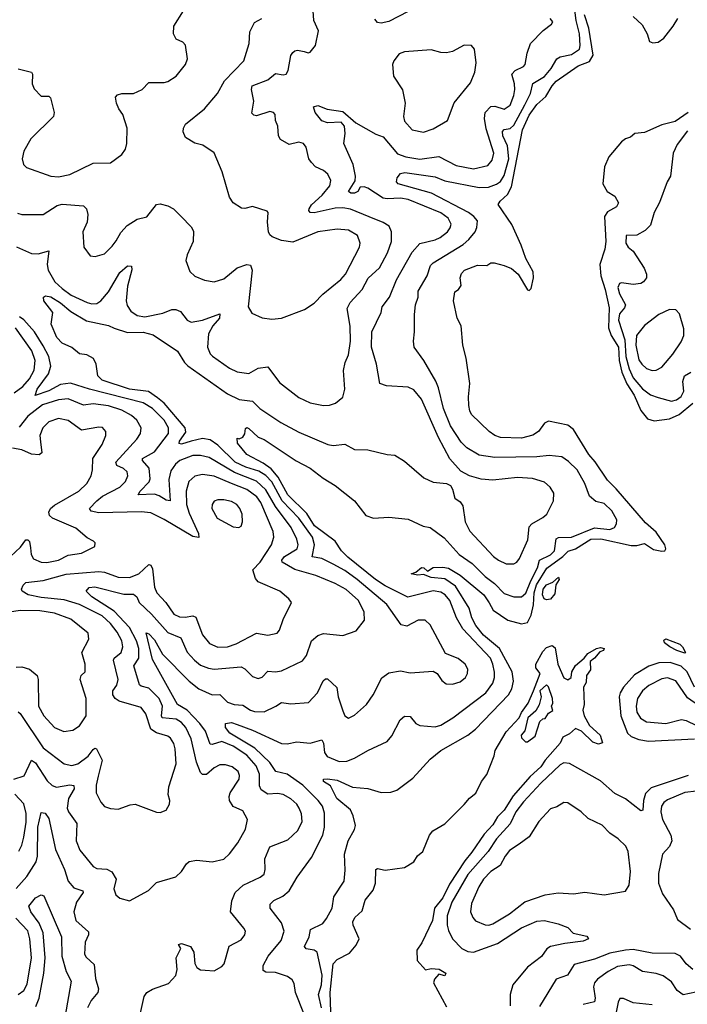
# Model space of a CAD drawing. Extents: x 1678431 to 1860718, y 384618 to 522882.
# Tile 325 of 473: x 1758773 to 1762247, y 506864 to 511989. Entities that reach past the tile are written whole.
import ezdxf

# ---------------------------------------------------------------- set-up
doc = ezdxf.new("R2010")
doc.units = 0

msp = doc.modelspace()

# ---------------------------------------------------------------- linework, layer by layer
at = {"layer": '0CON10XD'}
for points in [[(1760251.4, 506815), (1760208.5, 506925), (1760202.2, 506972.2), (1760190.7, 506990.7), (1760167.6, 507007.6), (1760105, 507029.4), (1760055, 507031.5), (1760040, 507040), (1760039.5, 507065), (1760066.3, 507113.7), (1760133.2, 507195), (1760150, 507245), (1760135, 507287.5), (1760076.5, 507365), (1760076.5, 507385), (1760096.4, 507403.6), (1760143.3, 507426.7), (1760175.6, 507455), (1760217.8, 507525), (1760292.3, 507627.7), (1760351.3, 507745), (1760359.1, 507785), (1760358.8, 507858.8), (1760348.7, 507895), (1760327.1, 507925), (1760246.2, 508005), (1760165, 508062.1), (1760105.5, 508075), (1760075, 508121.9), (1759997.2, 508197.2), (1759867.5, 508275), (1759843.4, 508305), (1759844.2, 508325), (1759875, 508331.4), (1759905, 508319.5), (1759985, 508290.4), (1760135, 508222), (1760165, 508219.1), (1760215, 508229.2), (1760285, 508222.9), (1760345, 508240.8), (1760355, 508223.3), (1760359.1, 508175), (1760373, 508153), (1760435, 508128.4), (1760475, 508129.1), (1760515.8, 508144.3), (1760585, 508185.7), (1760685, 508232.5), (1760709.4, 508260.6), (1760752.9, 508345), (1760775, 508362.9), (1760805, 508362), (1760835, 508325.7), (1760855, 508315.6), (1760935, 508307.9), (1760965, 508317.3), (1761026.9, 508355), (1761198.9, 508485), (1761235.9, 508535), (1761244.2, 508565), (1761243.4, 508593.4), (1761235.7, 508635), (1761222.6, 508665), (1761078.7, 508818.7), (1761045.9, 508875.9), (1761010.8, 508965), (1760987.3, 508995), (1760965, 509008.6), (1760925, 509015.7), (1760792.6, 508982.6), (1760675, 509042.6), (1760625, 509074.8), (1760480.8, 509190.8), (1760447.5, 509225), (1760415, 509273.9), (1760307.4, 509355), (1760267.6, 509417.7), (1760169, 509515), (1760118.3, 509608.3), (1760081.4, 509651.4), (1760040.8, 509680.8), (1759954.5, 509725), (1759907.5, 509785), (1759905, 509810), (1759915, 509807.5), (1759935, 509816.2), (1759945, 509833.3), (1759948.8, 509861.2), (1759955, 509865.6), (1759965, 509861.4), (1760015, 509815.6), (1760045, 509803.1), (1760211.9, 509691.9), (1760285, 509654.5), (1760352.4, 509602.4), (1760415.6, 509565), (1760515, 509483.8), (1760575, 509407.3), (1760615, 509394.6), (1760695, 509398.8), (1760795, 509388.9), (1760873.1, 509353.1), (1760910, 509345), (1760981.7, 509291.7), (1761059.6, 509205), (1761128.5, 509158.5), (1761195, 509090), (1761243.3, 509053.3), (1761295, 509002.7), (1761345, 508983.9), (1761385, 508983.9), (1761406.8, 509003.2), (1761432.3, 509067.7), (1761468.1, 509135), (1761478.7, 509175), (1761535, 509204), (1761557.1, 509225), (1761565, 509287.5), (1761577, 509293), (1761644.7, 509294.7), (1761765, 509343.4), (1761845, 509334.8), (1761868.5, 509345), (1761879.6, 509365), (1761880.4, 509385), (1761855, 509432.9), (1761815, 509470), (1761771.1, 509481.1), (1761738.7, 509508.7), (1761714, 509575), (1761675, 509646.5), (1761629.9, 509689.9), (1761595, 509713.8), (1761529.1, 509720.9), (1761465, 509713), (1761245, 509710.5), (1761165, 509722.4), (1761099.9, 509759.9), (1761070.2, 509790.2), (1761015.7, 509875), (1760978.8, 509965), (1760952.6, 510072.6), (1760938, 510108), (1760875.8, 510215), (1760825.6, 510285), (1760821.9, 510315), (1760828.5, 510365), (1760827.5, 510455), (1760833.2, 510505), (1760846.2, 510545), (1760846.5, 510575), (1760893.9, 510655), (1760910.8, 510709.2), (1760925, 510724.1), (1761081.2, 510818.8), (1761110.4, 510845), (1761143.9, 510885), (1761152.6, 510907.4), (1761155, 510941.2), (1761136.7, 510965), (1761108.7, 510985), (1760916.3, 511086.3), (1760742.7, 511135), (1760734.2, 511145), (1760737.4, 511165), (1760755, 511188.8), (1760776.9, 511193.1), (1760935, 511171), (1760985, 511149.8), (1761165, 511115.6), (1761212.7, 511117.3), (1761255, 511132), (1761275, 511147.5), (1761295, 511177.3), (1761318.9, 511265), (1761311.7, 511331.7), (1761288.3, 511385), (1761285, 511407.5), (1761295, 511417.5), (1761325, 511423), (1761345, 511439.3), (1761402.2, 511545), (1761431.2, 511605), (1761443.5, 511656.5), (1761505, 511692.9), (1761539.7, 511735), (1761568.2, 511785), (1761585, 511795.3), (1761645, 511807.5), (1761685.7, 511835), (1761690.2, 511855), (1761686, 511916), (1761669, 511985), (1761659.4, 512065)], [(1758765, 511732.9), (1758835, 511715.8), (1758840, 511705), (1758838.6, 511655), (1758848.3, 511628.3), (1758885, 511591.2), (1758925, 511591.2), (1758932.9, 511582.9), (1758952.9, 511505), (1758950, 511485), (1758831.3, 511368.7), (1758794.6, 511305), (1758785.5, 511265), (1758793.3, 511235), (1758809.1, 511219.1), (1758935, 511173.6), (1758975, 511170.8), (1759035, 511183.6), (1759155, 511242.5), (1759245, 511244), (1759305, 511286.7), (1759323.8, 511315), (1759331.2, 511345), (1759331.9, 511425), (1759310.8, 511495), (1759289.2, 511525), (1759277.5, 511555), (1759272, 511585), (1759282.9, 511597.1), (1759304.5, 511605.5), (1759365, 511604.4), (1759411.2, 511625), (1759445, 511662), (1759525, 511661.9), (1759545, 511667.1), (1759588, 511695), (1759635.8, 511755), (1759645.7, 511785), (1759635.9, 511855.9), (1759622.3, 511872.3), (1759588.3, 511888.3), (1759573.3, 511915), (1759576.2, 511955), (1759626, 512035)], [(1759905, 510155.5), (1759965, 510147.9), (1760015, 510174.5), (1760065, 510181.4), (1760125, 510100.6), (1760225, 510023.1), (1760285, 509994.5), (1760355, 509980), (1760385, 509982.5), (1760416.6, 509993.4), (1760455, 510023.8), (1760465.6, 510065), (1760457.6, 510162.4), (1760466.4, 510205), (1760484.7, 510245.3), (1760495.3, 510315.3), (1760493.7, 510393.6), (1760477.1, 510485), (1760493.7, 510516.3), (1760556.2, 510585), (1760586.3, 510643.7), (1760645, 510697.8), (1760687.3, 510775), (1760708.7, 510835), (1760708.5, 510885), (1760695.5, 510915), (1760663.9, 510933.9), (1760592.2, 510962.2), (1760495, 511002.8), (1760455, 511009.7), (1760415, 511007.3), (1760305, 510983.7), (1760285, 510985.5), (1760278, 510995), (1760279.7, 511005), (1760291.8, 511025), (1760347.5, 511075), (1760386.9, 511125), (1760391.7, 511151.7), (1760377.1, 511185), (1760355, 511204.3), (1760313.1, 511223.1), (1760291.4, 511245), (1760278.6, 511265), (1760263.3, 511325), (1760250, 511345), (1760225, 511351.2), (1760175, 511340), (1760131.2, 511365), (1760120, 511385), (1760116.5, 511435), (1760104.3, 511465), (1760102, 511495), (1760093.8, 511505), (1760075, 511511.4), (1760005, 511488.9), (1759991.5, 511491.5), (1759981.9, 511501.9), (1759991.8, 511565), (1759979.2, 511625), (1759982.5, 511645), (1760064.8, 511675.2), (1760105, 511708.5), (1760145, 511701.9), (1760160, 511705), (1760170, 511725), (1760185, 511802.5), (1760195, 511817.5), (1760205, 511827.5), (1760219.3, 511830.7), (1760253.2, 511823.2), (1760275, 511816.2), (1760285, 511820), (1760312, 511855), (1760328.8, 511931.2), (1760303.1, 511985), (1760301.1, 512035)], [(1760795, 512031.8), (1760695, 511979.2), (1760655, 511971.5), (1760635, 511974.4), (1760621.4, 511991.4)], [(1761216.7, 508953.3), (1761237.7, 508915), (1761313.6, 508863.6), (1761385, 508844.6), (1761415, 508850.5), (1761435, 508890), (1761446.7, 508943.3), (1761451.3, 509005), (1761462.8, 509047.2), (1761516.5, 509133.5), (1761600.2, 509195), (1761627.7, 509222.3), (1761665.7, 509234.3), (1761745, 509285.4), (1761797.1, 509287.1), (1761955, 509252.3), (1761985, 509251.2), (1762025, 509261.9), (1762071.7, 509231.7), (1762115, 509222.2), (1762130.8, 509225), (1762136, 509235), (1762130.3, 509255), (1762085, 509321.8), (1762030.3, 509370.3), (1761877.4, 509547.4), (1761832, 509592), (1761767.7, 509687.7), (1761734.9, 509724.9), (1761655, 509856.4), (1761625, 509878.5), (1761525, 509900), (1761505, 509888.8), (1761473.8, 509845), (1761444.4, 509825.6), (1761385, 509810.5), (1761275, 509814.4), (1761245, 509824.4), (1761215.8, 509845), (1761125, 509933.8), (1761115, 509952.5), (1761111.2, 509981.2), (1761108.5, 510025), (1761115.4, 510095), (1761097.2, 510227.2), (1761080, 510295), (1761070, 510395), (1761050, 510435), (1761030.8, 510525), (1761037.1, 510572.9), (1761056.2, 510585), (1761070, 510605), (1761066.2, 510645), (1761073, 510667), (1761087.5, 510685), (1761155, 510710.8), (1761205, 510710), (1761225, 510722.5), (1761243, 510723), (1761295, 510710), (1761333, 510693), (1761367.5, 510665), (1761415, 510582.5), (1761425, 510580), (1761435, 510590), (1761446.2, 510645), (1761445.9, 510675.9), (1761406.4, 510746.4), (1761383.3, 510815), (1761335, 510923.3), (1761263.6, 511026.4), (1761274.3, 511045), (1761311, 511079), (1761331.8, 511118.2), (1761389.7, 511415), (1761425, 511492.8), (1761465, 511546.8), (1761511.7, 511588.3), (1761544.4, 511645), (1761565, 511668.4), (1761679.3, 511749.3), (1761738.2, 511771.8), (1761757.8, 511805), (1761735.5, 511945.5), (1761711.9, 512015)], [(1758762, 510982), (1758785, 510975.6), (1758895, 510975.7), (1758968.7, 511021.3), (1758995, 511029.1), (1759105, 511019.5), (1759121.5, 511005), (1759127.5, 510975), (1759123.8, 510935), (1759102.5, 510885), (1759106.2, 510805), (1759140, 510760), (1759166.4, 510756.4), (1759215, 510770), (1759255, 510809.4), (1759275, 510838.6), (1759298.8, 510881.2), (1759331.7, 510918.3), (1759385, 510951.4), (1759435, 510962.9), (1759485, 511027.5), (1759505, 511030.8), (1759545, 511020), (1759574.3, 511004.3), (1759614, 510965), (1759665, 510910), (1759677.3, 510887.3), (1759675.7, 510835), (1759644.2, 510765), (1759638, 510735), (1759658.7, 510678.7), (1759685, 510654.3), (1759735, 510632.9), (1759785, 510624.5), (1759835, 510640.6), (1759905, 510697.8), (1759955, 510714.2), (1759975, 510711.2), (1759982.9, 510685), (1759961.5, 510495), (1759980.7, 510460.7), (1760035, 510437.8), (1760085, 510430), (1760135, 510434.5), (1760255, 510480.4), (1760306.3, 510513.7), (1760350.3, 510559.7), (1760445, 510636.9), (1760469.1, 510665), (1760542.3, 510805), (1760544.6, 510825.4), (1760530.5, 510865), (1760485, 510893.2), (1760425, 510899.1), (1760325, 510884.6), (1760195, 510831.2), (1760135, 510840), (1760087.9, 510857.9), (1760075, 510868.8), (1760068.6, 510885), (1760062, 510935), (1760066.7, 510985), (1760061.7, 510991.7), (1759985, 511016.7), (1759945, 511005.7), (1759927.3, 511007.3), (1759885, 511036.2), (1759864.3, 511065), (1759827, 511197), (1759785.8, 511295.8), (1759726.3, 511336.3), (1759685, 511345.6), (1759636.2, 511375), (1759624.4, 511405.6), (1759625.8, 511425), (1759635.7, 511444.3), (1759735, 511524.4), (1759803.1, 511605), (1759838.5, 511671.5), (1759940, 511775), (1759968.1, 511865), (1759971.5, 511925), (1759995, 511973.8), (1760033.8, 511995)], [(1761175, 509597.5), (1761114.7, 509614.7), (1761068.5, 509638.5), (1761012.3, 509702.3), (1760953.3, 509813.3), (1760865, 510013.1), (1760825, 510062.9), (1760795, 510075.3), (1760682.4, 510082.4), (1760648, 510095), (1760629.6, 510195), (1760603.5, 510285), (1760605.3, 510364.7), (1760653.6, 510465), (1760658.7, 510495), (1760697.7, 510545), (1760733.4, 510635), (1760815, 510778.1), (1760855, 510823.6), (1760935, 510842.5), (1760960.6, 510855), (1760999.1, 510885), (1761013.6, 510905), (1761018.2, 510925), (1761002.7, 510955), (1760965, 510983.9), (1760795, 511053.4), (1760755, 511060), (1760685, 511056.5), (1760665, 511060.7), (1760585, 511112), (1760565, 511118.8), (1760545, 511117.5), (1760532.2, 511095), (1760515, 511085.3), (1760496, 511086), (1760484.6, 511094.6), (1760519.1, 511150.9), (1760521.5, 511175), (1760509.4, 511235), (1760460.6, 511345), (1760467.3, 511397.3), (1760463.8, 511435), (1760445.7, 511455.7), (1760375, 511452.7), (1760345, 511462), (1760311.5, 511505), (1760302.5, 511535), (1760325, 511542.2), (1760373.2, 511523.2), (1760455, 511510.5), (1760522.5, 511452.5), (1760626.2, 511393.8), (1760665, 511379.4), (1760740.1, 511290.1), (1760782.5, 511275), (1760855, 511262.2), (1760955, 511276.2), (1761045, 511230.7), (1761135, 511212.8), (1761210, 511230), (1761232.3, 511257.7), (1761240.3, 511295), (1761200.2, 511420.2), (1761192, 511475), (1761196.2, 511505), (1761225, 511537.1), (1761245, 511538.5), (1761295, 511522.7), (1761325, 511544.4), (1761345, 511594), (1761350, 511625), (1761348.4, 511655), (1761334.7, 511705.3), (1761351.5, 511725), (1761395, 511744.6), (1761404.4, 511755), (1761413.8, 511815), (1761432.1, 511865), (1761497.5, 511932.5), (1761541.2, 511965), (1761548.3, 511978.3), (1761534.3, 511994.3)], [(1761965.7, 512005), (1762011.9, 511961.9), (1762038.8, 511915), (1762051.2, 511875), (1762067.7, 511867.7), (1762095, 511872.2), (1762125, 511892.2), (1762174.5, 511955), (1762197.3, 511995)], [(1760875, 511403.8), (1760925, 511420), (1761000, 511465), (1761034.5, 511555.5), (1761119.3, 511660.7), (1761142.5, 511715), (1761149.4, 511765), (1761140, 511835), (1761125, 511853.8), (1761086.4, 511856.4), (1761025, 511824), (1760995, 511816), (1760965, 511818), (1760915, 511832.2), (1760775, 511821.4), (1760748.3, 511811.7), (1760720, 511775), (1760714, 511755), (1760718.8, 511695), (1760765, 511623.3), (1760779.4, 511555), (1760771.1, 511485), (1760775, 511461.2), (1760816.3, 511416.3), (1760875, 511403.8)], [(1762252.2, 511505), (1762185, 511459.1), (1762115, 511442), (1762025, 511401.1), (1761975, 511395.8), (1761952.4, 511377.6), (1761925, 511368.6), (1761905, 511353.8), (1761838.6, 511275), (1761817.3, 511222.7), (1761807.5, 511135), (1761831.2, 511095), (1761870.3, 511070.3), (1761890, 511035), (1761879.4, 511015), (1761831.7, 510988.3), (1761816.1, 510965), (1761823.3, 510835), (1761817.7, 510795), (1761793, 510715), (1761796.9, 510655), (1761820, 510585), (1761840.4, 510489.6), (1761838, 510385), (1761852, 510345), (1761888.9, 510285), (1761893.1, 510215), (1761906.2, 510155), (1761933.3, 510093.3), (1761970.3, 510035), (1762005, 509954.6), (1762041, 509911), (1762075, 509900.3), (1762155, 509911.6), (1762205, 509934.2), (1762276.9, 509993.1)], [(1762249.2, 511410.8), (1762195, 511339.4), (1762173.3, 511295), (1762160.8, 511175), (1762142.2, 511145), (1762102.6, 511037.4), (1762075.5, 510985), (1762055, 510918.8), (1762028.7, 510891.3), (1761985, 510868), (1761930, 510865), (1761927.5, 510825), (1761940, 510805), (1761965, 510783.8), (1762022.9, 510695), (1762034.4, 510665), (1762034.3, 510645), (1762020, 510625), (1762005, 510615.8), (1761965, 510610), (1761905, 510619.4), (1761894.2, 510615), (1761886.5, 510595), (1761895, 510562.5), (1761926.1, 510505), (1761921.1, 510488.9), (1761895, 510457.3), (1761889.7, 510425), (1761922.7, 510322.7), (1761927.7, 510235), (1761945, 510170.7), (1761965.1, 510125.1), (1762015, 510066.7), (1762055, 510035.9), (1762095, 510021.8), (1762165, 510004), (1762190.6, 510009.4), (1762215, 510027.1), (1762229.3, 510055), (1762223.6, 510105), (1762233.2, 510135), (1762265, 510154.7)], [(1758756.4, 510806.4), (1758835, 510771.6), (1758869.4, 510770.6), (1758925.4, 510785.4), (1758916.1, 510715), (1758920.7, 510685), (1758955.3, 510625), (1758995, 510589.2), (1759041.8, 510555), (1759125, 510516.7), (1759149.2, 510509.2), (1759175, 510511.3), (1759195, 510525.5), (1759235, 510571.8), (1759295, 510673.8), (1759335, 510707.1), (1759355, 510705.7), (1759357.3, 510687.3), (1759335, 510602), (1759327.7, 510525), (1759331.7, 510501.7), (1759351.1, 510471.1), (1759385, 510450), (1759425, 510442.5), (1759518.7, 510461.3), (1759565, 510480.5), (1759585, 510480.9), (1759610.5, 510470.5), (1759645.3, 510425.3), (1759665, 510414.7), (1759725, 510425.7), (1759815, 510457.1), (1759812.9, 510435), (1759778.6, 510395), (1759756.6, 510353.4), (1759750, 510285), (1759765, 510250), (1759776.9, 510236.9), (1759865, 510174.5), (1759905, 510155.5)], [(1759380.8, 506725), (1759420.8, 506905), (1759435.5, 506924.5), (1759465, 506942.9), (1759547.7, 506972.3), (1759585, 507013.8), (1759591.9, 507045), (1759587.5, 507105), (1759612.5, 507155), (1759600, 507175), (1759615, 507180), (1759662.5, 507165), (1759680, 507135), (1759684.1, 507075.9), (1759694.3, 507055), (1759715, 507042.5), (1759738.8, 507041.2), (1759785, 507038), (1759825, 507060.8), (1759836.7, 507075), (1759863.2, 507166.8), (1759925, 507200), (1759945.7, 507225), (1759948, 507245), (1759940.5, 507260.5), (1759870.6, 507345), (1759877.4, 507402.6), (1759895, 507446.2), (1759935.4, 507484.6), (1760025, 507526), (1760045, 507541.2), (1760050.8, 507565), (1760049.7, 507620.3), (1760075, 507684), (1760169.3, 507720.7), (1760221, 507769), (1760242.5, 507815), (1760239.3, 507855), (1760228, 507885), (1760215.2, 507905.2), (1760185, 507932.7), (1760145, 507956.1), (1760115, 507961.3), (1760065, 507958.4), (1760029.4, 507979.4), (1760020.6, 508000.6), (1760021.7, 508061.7), (1760003.5, 508105), (1759955, 508160.2), (1759885, 508208), (1759825, 508231), (1759775, 508215.3), (1759765, 508217.3), (1759740.2, 508285), (1759710.2, 508325), (1759645, 508394), (1759594.7, 508425), (1759465, 508659.2), (1759431.9, 508798.1), (1759445, 508792.9), (1759475, 508760.9), (1759517.1, 508687.1), (1759655, 508545.3), (1759705.2, 508505.2), (1759775, 508474.6), (1759815, 508476.4), (1759855, 508436.1), (1759890, 508425), (1759935, 508420.4), (1759974.8, 508394.8), (1759995, 508388.7), (1760045, 508386.8), (1760105.8, 508415), (1760135, 508434.4), (1760185, 508427.8), (1760276.2, 508435), (1760323.8, 508485), (1760352.2, 508547.8), (1760365, 508558.6), (1760375, 508558.6), (1760422.8, 508512.8), (1760430.9, 508465), (1760455, 508391.2), (1760465.7, 508365.7), (1760485, 508354), (1760515, 508368.1), (1760577.5, 508425), (1760613.5, 508475), (1760657.1, 508562.9), (1760695, 508589.5), (1760755, 508599.5), (1760805, 508589.5), (1760925, 508598.1), (1760945, 508586.2), (1760969.7, 508549.7), (1760992.4, 508532.4), (1761025, 508530), (1761065, 508543.1), (1761092.5, 508565), (1761104.3, 508585), (1761105, 508607.5), (1761091.9, 508635), (1761055, 508664.3), (1760989.5, 508689.5), (1760909.2, 508839.2), (1760883.3, 508863.3), (1760847, 508863), (1760787.1, 508832.9), (1760758.4, 508838.4), (1760683.4, 508945), (1760530, 509075), (1760465, 509121), (1760405, 509154.3), (1760345, 509183.7), (1760295, 509193.3), (1760307.6, 509255), (1760296.3, 509295), (1760225, 509394.4), (1760139.4, 509485), (1760085, 509583.2), (1760055, 509616), (1760018.2, 509638.2), (1759949.7, 509659.7), (1759894.9, 509684.9), (1759805, 509774.8), (1759765, 509802.2), (1759725, 509808.9), (1759665, 509794.5), (1759615, 509778.9), (1759602.6, 509782.6), (1759605, 509795.4), (1759637.9, 509842.1), (1759634.8, 509865), (1759525, 509992.7), (1759490.8, 510020.8), (1759443.1, 510053.1), (1759345, 510065.1), (1759202.9, 510112.9), (1759180.3, 510135), (1759171.8, 510195), (1759156.9, 510225), (1759123.3, 510245), (1759085, 510249.2), (1759045, 510281.9), (1758994.3, 510305), (1758965.8, 510335), (1758936.4, 510403.6), (1758946, 510465), (1758898.6, 510525), (1758898, 510545), (1758908.1, 510551.9), (1758935, 510545.8), (1758985.3, 510515), (1759039.4, 510469.4), (1759120.9, 510420.9), (1759235, 510397.8), (1759265, 510383.6), (1759335, 510360.9), (1759415, 510362.4), (1759468.1, 510348.1), (1759595, 510264.3), (1759630.4, 510205), (1759647.5, 510187.5), (1759855, 510040.9), (1759915, 510012), (1759985, 510002.5), (1760023.3, 509965), (1760131.7, 509891.7), (1760225, 509841.2), (1760377.2, 509777.2), (1760405, 509772.5), (1760465, 509780), (1760515, 509751.9), (1760585, 509750), (1760685, 509726), (1760725, 509722.5), (1760775, 509691.1), (1760875.7, 509605), (1760925, 509582.1), (1760995, 509574.4), (1761015, 509564.3), (1761026, 509546), (1761038.5, 509498.5), (1761065, 509480), (1761079.2, 509459.2), (1761090.9, 509375), (1761116.4, 509326.4), (1761239.5, 509195), (1761265.7, 509175), (1761305, 509157.3), (1761345, 509155.7), (1761360, 509165), (1761374.3, 509185), (1761417.9, 509282.1), (1761425, 509348.8), (1761438, 509365), (1761495, 509396.9), (1761515.7, 509415), (1761550.8, 509485), (1761552.9, 509525), (1761534.4, 509555), (1761505, 509581.5), (1761441.2, 509601.2), (1761364.1, 509605.9), (1761235, 509592.5), (1761175, 509597.5)], [(1762065, 510163.6), (1762085, 510164.4), (1762115, 510179.4), (1762172.3, 510247.7), (1762215, 510312), (1762228.9, 510345), (1762229.7, 510379.7), (1762207.3, 510457.3), (1762188.3, 510478.3), (1762155, 510480), (1762100, 510455), (1762025, 510396.4), (1761983.8, 510345), (1761979.7, 510295), (1761995, 510218.6), (1762010, 510195), (1762035, 510172.7), (1762065, 510163.6)], [(1758742, 508035), (1758796.9, 508053.1), (1758835, 508134.2), (1758855, 508120.5), (1758917.1, 508027.1), (1758942.1, 508002.1), (1758965, 507993.9), (1759035, 508006.9), (1759055, 508002.9), (1759056.7, 507985), (1759026.4, 507935), (1759020.7, 507885), (1759027.9, 507865), (1759070.4, 507805), (1759066.7, 507715), (1759085.8, 507665.8), (1759155, 507580.5), (1759175, 507570.8), (1759226.4, 507566.4), (1759253.6, 507553.6), (1759275.7, 507515), (1759262.5, 507465), (1759272.9, 507432.9), (1759295, 507416.2), (1759345, 507402.5), (1759443.1, 507456.9), (1759485, 507497.8), (1759585, 507528), (1759616, 507555), (1759640.8, 507595), (1759655, 507607.1), (1759695, 507614.4), (1759775, 507604.5), (1759835, 507619.2), (1759865, 507646.2), (1759908.9, 507705), (1759948.2, 507775), (1759959.6, 507825), (1759935, 507870.6), (1759884, 507894), (1759865.5, 507925), (1759863.3, 507945), (1759869.4, 507965), (1759915.4, 508035), (1759917.5, 508055), (1759910, 508075), (1759879.1, 508099.1), (1759845, 508110.4), (1759815, 508110.5), (1759784.7, 508095.3), (1759745, 508059.2), (1759725, 508060), (1759715, 508070), (1759694.1, 508125), (1759665, 508245.7), (1759637.4, 508305), (1759615, 508331.1), (1759588.4, 508348.4), (1759515, 508354.1), (1759511.2, 508365), (1759516.5, 508416.5), (1759498.8, 508455), (1759445, 508509.3), (1759405, 508519.6), (1759397.2, 508527.2), (1759368.1, 508625), (1759392.7, 508665), (1759393.1, 508715), (1759381.2, 508755), (1759345, 508824.3), (1759265, 508910.7), (1759149.1, 508985), (1759120, 509015), (1759135, 509033.1), (1759165, 509037.6), (1759315, 508999.3), (1759365, 508997.8), (1759382.5, 508985), (1759395, 508954.5), (1759458.4, 508895), (1759545, 508798.4), (1759611.6, 508771.6), (1759645, 508697.5), (1759682.1, 508655), (1759715, 508629.6), (1759755, 508612.7), (1759785, 508607.8), (1759925, 508619.6), (1759945, 508609.4), (1759985, 508569.4), (1760015, 508558.9), (1760035, 508566.7), (1760065, 508597.3), (1760105, 508594.2), (1760135, 508600), (1760245, 508651.5), (1760265, 508679.2), (1760291.5, 508755), (1760325, 508783.1), (1760355, 508793.1), (1760455, 508782.9), (1760525, 508808.6), (1760566.8, 508863.2), (1760566.5, 508905), (1760537.2, 508965), (1760472.6, 509022.6), (1760415, 509054.1), (1760314.3, 509095), (1760205, 509127), (1760139.3, 509165), (1760137.1, 509175), (1760150.9, 509195), (1760217.5, 509235), (1760221.8, 509255), (1760214.7, 509285), (1760186, 509345), (1760105.3, 509455.3), (1760055, 509542.5), (1760005, 509587.7), (1759891.8, 509631.8), (1759759.7, 509709.7), (1759715, 509721), (1759675, 509720.2), (1759607.1, 509695), (1759584.7, 509675), (1759560.1, 509639.9), (1759549.6, 509595), (1759556.2, 509483.8), (1759535, 509487.1), (1759499.7, 509509.7), (1759475, 509519.6), (1759390, 509515), (1759399.4, 509535), (1759446.9, 509583.1), (1759451.7, 509598.3), (1759446.4, 509655), (1759412.9, 509695), (1759412.5, 509705), (1759475, 509738.8), (1759548.1, 509835), (1759547.8, 509865), (1759524.7, 509905), (1759464.6, 509964.6), (1759415, 509994.4), (1759135.8, 510065.8), (1759037.8, 510097.8), (1758985, 510089.8), (1758925, 510056.2), (1758853.1, 510033.1), (1758863.8, 510065), (1758923.9, 510145), (1758935.8, 510185), (1758924.3, 510235), (1758895, 510291.6), (1758849.8, 510365), (1758795, 510426.5), (1758773, 510443)], [(1758745, 510046.9), (1758789.7, 510080.3), (1758825, 510119.3), (1758849.2, 510165), (1758853, 510215), (1758836.1, 510266.1), (1758750.6, 510385)], [(1759280.8, 508800.8), (1759245, 508846.8), (1759202.9, 508885), (1759085, 508944.8), (1759005, 508969.7), (1758885, 508980.8), (1758817.1, 508995), (1758785.8, 509015), (1758782.5, 509025), (1758790.5, 509045), (1758805, 509059.2), (1758895, 509069.8), (1759015, 509101.9), (1759185, 509116.8), (1759215, 509112.4), (1759285, 509086.3), (1759345, 509085.9), (1759392.7, 509105), (1759445, 509152.5), (1759455, 509149.4), (1759465, 509131.2), (1759474.2, 509035), (1759486.7, 509005), (1759534.1, 508955), (1759574.6, 508895), (1759605, 508880.3), (1759635, 508878.4), (1759675, 508885.3), (1759689.5, 508879.5), (1759725, 508786.9), (1759761.4, 508741.4), (1759805, 508722.5), (1759855, 508725.3), (1759900.4, 508739.6), (1760005, 508795.5), (1760065, 508784.4), (1760113.6, 508796.4), (1760125, 508811.2), (1760143.8, 508866.2), (1760187.5, 508955), (1760173.3, 508975), (1760126.2, 509015), (1760015, 509063.5), (1760000.3, 509080.3), (1759986.5, 509125), (1760024.8, 509165.2), (1760083.1, 509255), (1760095.3, 509294.7), (1760092.2, 509325), (1760027.9, 509475), (1760008, 509505), (1759955, 509544), (1759874.7, 509575.3), (1759785, 509612.2), (1759725, 509620.7), (1759685, 509612.5), (1759653.9, 509585), (1759639.2, 509535), (1759640.5, 509465), (1759655, 509419.5), (1759703.9, 509315), (1759705, 509292.9), (1759675, 509299.1), (1759525, 509387.5), (1759455, 509421.3), (1759405, 509426.5), (1759185, 509422), (1759145, 509430.8), (1759136.4, 509445), (1759174.1, 509485), (1759205, 509508.1), (1759294.4, 509555), (1759323.8, 509585), (1759335.4, 509615), (1759332.2, 509635), (1759312.8, 509652.8), (1759279.1, 509669.1), (1759272.9, 509685), (1759383.1, 509805), (1759402.1, 509835), (1759406.2, 509865), (1759383.6, 509905), (1759355, 509929.3), (1759305, 509955.7), (1759235, 509979.8), (1759155, 509989.5), (1759105, 509982.6), (1759024.8, 510014.8), (1758975, 510009.8), (1758892.8, 509985), (1758815.7, 509925), (1758771.3, 509868.7)], [(1758725.8, 509194.2), (1758777.5, 509242.5), (1758805, 509280.6), (1758815, 509281.9), (1758825, 509272), (1758829.6, 509239.6), (1758832.8, 509205), (1758845, 509182.5), (1758884.7, 509164.7), (1758915, 509163.2), (1758975, 509175.3), (1759025, 509201.2), (1759095, 509211.8), (1759163.6, 509246.4), (1759166.2, 509265), (1759157.5, 509275), (1759125, 509292.5), (1759065, 509341.8), (1758944, 509395), (1758928.9, 509408.9), (1758925.6, 509425), (1758934.3, 509445), (1758955, 509462.2), (1759081.4, 509535), (1759122.5, 509575), (1759144.5, 509615), (1759152.2, 509645), (1759154.6, 509705.4), (1759201.9, 509778.1), (1759221.1, 509825), (1759220.8, 509845), (1759205, 509865.6), (1759185, 509868.1), (1759095, 509851.9), (1759025, 509901.8), (1758975, 509913.3), (1758925, 509896.2), (1758893.5, 509865), (1758878.5, 509825), (1758881.2, 509791.2), (1758888.8, 509735), (1758875, 509724.2), (1758835, 509726.9), (1758785, 509750.7), (1758735, 509759.2)], [(1759913.6, 509346.4), (1759925, 509353.3), (1759932.5, 509375), (1759930.6, 509415), (1759919.4, 509445), (1759902.9, 509465), (1759875, 509480.4), (1759835, 509490), (1759805, 509490), (1759785, 509482.5), (1759774.5, 509465), (1759772.5, 509445), (1759800.8, 509395), (1759885, 509348.8), (1759913.6, 509346.4)], [(1760343.3, 506845), (1760328.8, 506915), (1760344, 506965), (1760346.5, 507015), (1760320.5, 507135), (1760305.8, 507145.7), (1760263.2, 507153.2), (1760255.5, 507165), (1760280.4, 507215), (1760286.4, 507253.6), (1760350, 507285), (1760369.6, 507310.4), (1760398.5, 507365), (1760407.6, 507422.4), (1760462.2, 507505), (1760467.8, 507562.2), (1760464.3, 507645.7), (1760482, 507715), (1760515.8, 507774.2), (1760520, 507795), (1760509, 507845), (1760495.4, 507875.4), (1760424.2, 507935), (1760390.5, 508000.5), (1760355, 508024.2), (1760353.8, 508035), (1760375, 508037.8), (1760425, 508030.8), (1760504.7, 507994.7), (1760585, 507986.2), (1760655, 507965.7), (1760705, 507967.5), (1760735, 507979.2), (1760819.4, 508040.6), (1760909.4, 508140.6), (1760965.5, 508185), (1761104.5, 508265), (1761145, 508296.2), (1761316.3, 508475), (1761333.8, 508505), (1761343.4, 508545), (1761336.4, 508595), (1761270.7, 508715), (1761187, 508785), (1761147.8, 508835), (1761126.3, 508875), (1761113, 508925), (1761040.8, 509040.8), (1760985, 509078.3), (1760915, 509086.2), (1760875, 509101.2), (1760845, 509096.7), (1760810, 509105), (1760835, 509112.5), (1760865, 509138.1), (1760876.7, 509135), (1760895, 509117.5), (1760925, 509138), (1760975, 509140), (1761005, 509134.4), (1761065, 509098), (1761189.3, 508995), (1761216.7, 508953.3)], [(1761515, 508970), (1761501.9, 508975), (1761494.2, 508995), (1761497.3, 509025), (1761515, 509047.8), (1761548.3, 509061.7), (1761576.4, 509086.4), (1761580, 509075), (1761563.3, 509046.7), (1761558.8, 509001.2), (1761535, 508973.3), (1761515, 508970)], [(1758755, 508619.2), (1758785, 508620.8), (1758825, 508607.9), (1758864.5, 508575), (1758870, 508555), (1758871.1, 508415), (1758899.6, 508365), (1758954.7, 508304.7), (1759003, 508283), (1759049.8, 508290.2), (1759085, 508313.1), (1759120, 508365), (1759118.5, 508455), (1759088.8, 508555), (1759093.3, 508575), (1759113.3, 508595), (1759114.2, 508635), (1759097.5, 508695), (1759132.5, 508765), (1759130, 508795), (1759039.1, 508869.1), (1758955, 508900.5), (1758878.3, 508911.7), (1758775, 508913.7), (1758655, 508895.3)], [(1758765, 508385.6), (1758775, 508377.1), (1758895, 508198.7), (1759005, 508114.6), (1759045, 508106.8), (1759075, 508115.3), (1759129.1, 508155), (1759155, 508190.6), (1759165, 508196.7), (1759173.3, 508193.3), (1759201.8, 508135), (1759180.8, 508050.8), (1759170.9, 508005), (1759170.4, 507965), (1759195, 507916), (1759215, 507894.2), (1759245, 507882.9), (1759285, 507879.4), (1759347.3, 507902.7), (1759374.4, 507905.6), (1759485, 507864.2), (1759505, 507862.5), (1759536.2, 507875), (1759552.5, 507905), (1759554.2, 507925), (1759545.6, 507955.6), (1759548.8, 507995), (1759586.8, 508115), (1759582.8, 508192.8), (1759575, 508221.4), (1759558.8, 508248.8), (1759545, 508259.6), (1759485, 508277.4), (1759455.2, 508295.2), (1759429.7, 508375), (1759405, 508408.8), (1759291.3, 508441.3), (1759270.6, 508455), (1759257.9, 508475), (1759257.8, 508495), (1759278, 508525), (1759285.9, 508555), (1759261.4, 508655), (1759265.4, 508665), (1759300.8, 508695), (1759310.3, 508725), (1759304.2, 508755), (1759280.8, 508800.8)], [(1762235, 508692), (1762192.5, 508705), (1762155.8, 508725), (1762128.9, 508745), (1762125, 508760), (1762135, 508765.4), (1762207.9, 508737.9), (1762222.2, 508725), (1762238.8, 508695), (1762235, 508692)], [(1760393.1, 506825), (1760388.9, 506925), (1760404, 507075), (1760425, 507097.8), (1760490, 507130), (1760525, 507171.5), (1760540.3, 507205), (1760508.1, 507275), (1760507.3, 507292.7), (1760518, 507315), (1760555, 507350), (1760570.7, 507405), (1760612, 507458), (1760624.7, 507495), (1760626.7, 507565), (1760635, 507571.2), (1760675, 507561.2), (1760775, 507576.7), (1760825, 507606.2), (1760844.2, 507635.8), (1760870.5, 507659.5), (1760906.4, 507743.6), (1760923.6, 507766.4), (1760985, 507803.8), (1761087, 507903), (1761113.4, 507936.6), (1761147.5, 507962.5), (1761176.4, 508023.6), (1761205, 508060), (1761242.9, 508157.1), (1761248, 508185), (1761305, 508282.5), (1761373.3, 508355), (1761385, 508383.3), (1761419.4, 508430.6), (1761447.5, 508495), (1761482.5, 508585), (1761460, 508615), (1761459.2, 508635), (1761495, 508700.6), (1761515, 508721.1), (1761545, 508730.8), (1761559.7, 508719.7), (1761574.2, 508635), (1761605, 508562.5), (1761625, 508553.3), (1761642.5, 508565), (1761646.7, 508595), (1761665, 508627.5), (1761710, 508665), (1761730, 508690), (1761775, 508715.6), (1761795, 508720.5), (1761814.2, 508715), (1761811.4, 508705), (1761791.8, 508698.2), (1761765, 508665.5), (1761741.5, 508648.5), (1761743.8, 508605), (1761722.9, 508575), (1761720.4, 508539.6), (1761707.1, 508515), (1761710.6, 508425), (1761704, 508395), (1761710, 508365), (1761738.8, 508315), (1761793.1, 508265), (1761805.8, 508225), (1761785, 508218.1), (1761755, 508227.9), (1761696.2, 508286.2), (1761665, 508300), (1761635, 508271.4), (1761598.8, 508255), (1761585, 508223.3), (1761507.9, 508135), (1761485, 508100), (1761429.7, 508050.3), (1761340.8, 507949.2), (1761295, 507874.1), (1761259.7, 507840.3), (1761235, 507798.2), (1761191.1, 507748.9), (1761126.8, 507655), (1761088.9, 507611.1), (1761010.7, 507489.3), (1760975, 507417.7), (1760931.9, 507365), (1760920.7, 507299.3), (1760866.3, 507183.7), (1760839.4, 507145), (1760840.9, 507090.9), (1760885, 507042.5), (1760915, 507050), (1760956.1, 507046.1), (1760990, 507025), (1760985, 507012.5), (1760955, 507020), (1760932.5, 506995), (1760927.5, 506975), (1760995, 506850)], [(1762284.9, 508514.9), (1762246.9, 508595), (1762215, 508623.8), (1762157.7, 508642.3), (1762099.2, 508640.8), (1762047, 508623), (1761972, 508578), (1761915.6, 508514.4), (1761897.4, 508485), (1761892.7, 508465), (1761902.2, 508365), (1761935.7, 508275.7), (1761955, 508258.2), (1761995, 508242.3), (1762045, 508233.4), (1762285, 508246.3)], [(1761415, 508230), (1761455, 508260), (1761480, 508335), (1761495, 508350), (1761508.3, 508351.7), (1761525, 508380), (1761547, 508393), (1761540, 508415), (1761548.3, 508431.7), (1761546, 508455), (1761525.9, 508515.9), (1761515, 508527.5), (1761480, 508495), (1761486.2, 508465), (1761477, 508423), (1761458.3, 508391.7), (1761416.7, 508355), (1761402.5, 508287.5), (1761383.3, 508265), (1761385, 508250), (1761405, 508230), (1761415, 508230)], [(1762355, 508303.6), (1762405, 508304.5), (1762485, 508319.3), (1762610, 508385), (1762629.6, 508405), (1762628.9, 508425), (1762616.7, 508436.7), (1762305, 508418.8), (1762248.4, 508458.4), (1762187.8, 508547.8), (1762145, 508563.2), (1762115, 508557.2), (1762047.1, 508522.9), (1762014, 508496), (1761988.1, 508455), (1761980.8, 508415), (1761984.7, 508385), (1762003.5, 508353.5), (1762035, 508334.6), (1762135, 508325.3), (1762216.4, 508346.4), (1762241.2, 508341.2), (1762295.2, 508315.2), (1762355, 508303.6)], [(1762251.9, 508055), (1762059.6, 507990.4), (1762029.5, 507960.5), (1762019.3, 507925), (1762016.1, 507873.9), (1762005, 507870), (1761925, 507932.5), (1761870.9, 507960.9), (1761795, 508026.4), (1761635, 508117.1), (1761605, 508120.4), (1761585, 508109.6), (1761485.3, 508015), (1761395, 507917.1), (1761354.4, 507865), (1761326.4, 507803.6), (1761255.2, 507725), (1761211.5, 507658.5), (1761105, 507539), (1761022.3, 507395), (1760998.4, 507325), (1760998.6, 507275), (1761005, 507248.6), (1761025.9, 507205), (1761074.5, 507154.5), (1761105, 507138.4), (1761134.8, 507134.8), (1761259.4, 507180.6), (1761385, 507262.6), (1761465, 507297.3), (1761505, 507300.6), (1761575, 507282), (1761625, 507263.3), (1761654, 507234), (1761725, 507218.5), (1761734, 507205), (1761705, 507191.8), (1761609.5, 507180.5), (1761535, 507163.8), (1761516.7, 507153.3), (1761487.9, 507112.1), (1761415, 507056.8), (1761339.6, 506965), (1761325.8, 506914.2), (1761326, 506855)], [(1762295, 507973.6), (1762233.8, 507966.2), (1762145, 507928.7), (1762125, 507913.6), (1762112.7, 507895), (1762110, 507865), (1762118.6, 507825), (1762161.6, 507745), (1762167.4, 507715), (1762154.8, 507685.2), (1762118.6, 507645), (1762097.5, 507545), (1762097.5, 507495), (1762118.3, 507438.2), (1762175.8, 507355), (1762195.8, 507305), (1762264.4, 507255)], [(1758769, 507661), (1758785, 507692.9), (1758795, 507733.8), (1758807.5, 507812.5), (1758807.3, 507857.3), (1758795, 507907.8), (1758748.1, 507958.1)], [(1761215, 507275.6), (1761235, 507282.5), (1761322.9, 507335), (1761402.4, 507397.6), (1761506.9, 507433.1), (1761575, 507443.8), (1761655, 507439.2), (1761715, 507447.1), (1761815, 507433.6), (1761925, 507452.9), (1761945.4, 507484.6), (1761951.3, 507555), (1761938.8, 507658.8), (1761927.2, 507687.2), (1761887.8, 507725), (1761844.1, 507754.1), (1761805, 507795.6), (1761731.3, 507831.3), (1761695, 507865.6), (1761625, 507912), (1761605, 507914), (1761567.9, 507892.1), (1761535, 507881.4), (1761474.7, 507815.3), (1761424.6, 507735), (1761372.2, 507697.8), (1761322.1, 507665), (1761298.9, 507635), (1761274.2, 507585.7), (1761225, 507555.3), (1761186.7, 507515), (1761162.2, 507475), (1761125, 507388.8), (1761119.1, 507345), (1761131.1, 507315), (1761145, 507298.6), (1761195, 507276.9), (1761215, 507275.6)], [(1758755, 507466.7), (1758811.2, 507528.8), (1758859.2, 507605), (1758865.2, 507635), (1758867.5, 507785), (1758885, 507862.5), (1758905, 507858.1), (1758925, 507830.8), (1758959.2, 507669.2), (1759006, 507565), (1759025.3, 507505), (1759055, 507470.3), (1759101.9, 507455), (1759103.5, 507445), (1759069.3, 507395), (1759055.3, 507345), (1759065, 507300.6), (1759130.5, 507240.5), (1759131.5, 507225), (1759113.5, 507186.5), (1759110, 507125), (1759118.4, 507108.4), (1759160.3, 507070.3), (1759167.9, 506997.9), (1759183.5, 506945), (1759180.6, 506925), (1759145, 506882.9), (1759126.9, 506845)], [(1758857.4, 506852.6), (1758874.1, 506895), (1758898.8, 507025), (1758905.2, 507105), (1758894.6, 507235), (1758875.4, 507285.4), (1758831.9, 507345), (1758821.2, 507375), (1758855, 507418.5), (1758885, 507434.2), (1758899.1, 507429.1), (1758990.5, 507215), (1758992.5, 507115), (1759015.3, 507035), (1759040.4, 506985), (1759008.1, 506795)], [(1758766, 506915), (1758794.3, 506935.7), (1758811.4, 506968.6), (1758833.9, 507105), (1758826.5, 507205), (1758815, 507245.4), (1758752.6, 507312.6)], [(1762276.9, 507045), (1762241.5, 507075), (1762212.2, 507115), (1762185, 507127.5), (1762065, 507129.8), (1761965, 507148.5), (1761925, 507145.1), (1761845, 507129.6), (1761765, 507098.9), (1761658.9, 507071.1), (1761624.2, 507015), (1761565, 506994), (1761477.6, 506852.4)], [(1762554.4, 506835), (1762415, 506922.5), (1762375, 506932.6), (1762325, 506934.7), (1762225, 506912.7), (1762193.8, 506935), (1762165, 506980), (1762121.5, 507011.5), (1762085, 507024.7), (1762015, 507033.8), (1761965, 507063.5), (1761945, 507068.8), (1761885, 507061.2), (1761834.9, 507035.1), (1761779.6, 506995), (1761764.8, 506975.2), (1761759.5, 506955), (1761768.4, 506895), (1761765, 506877.1), (1761705, 506861.9)], [(1762065, 506860.6), (1761965, 506870.9), (1761915, 506894.2), (1761895.9, 506894.1), (1761887.1, 506875), (1761874.4, 506805)]]:
    msp.add_lwpolyline(points, dxfattribs=at)

doc.saveas('drawing.dxf')
